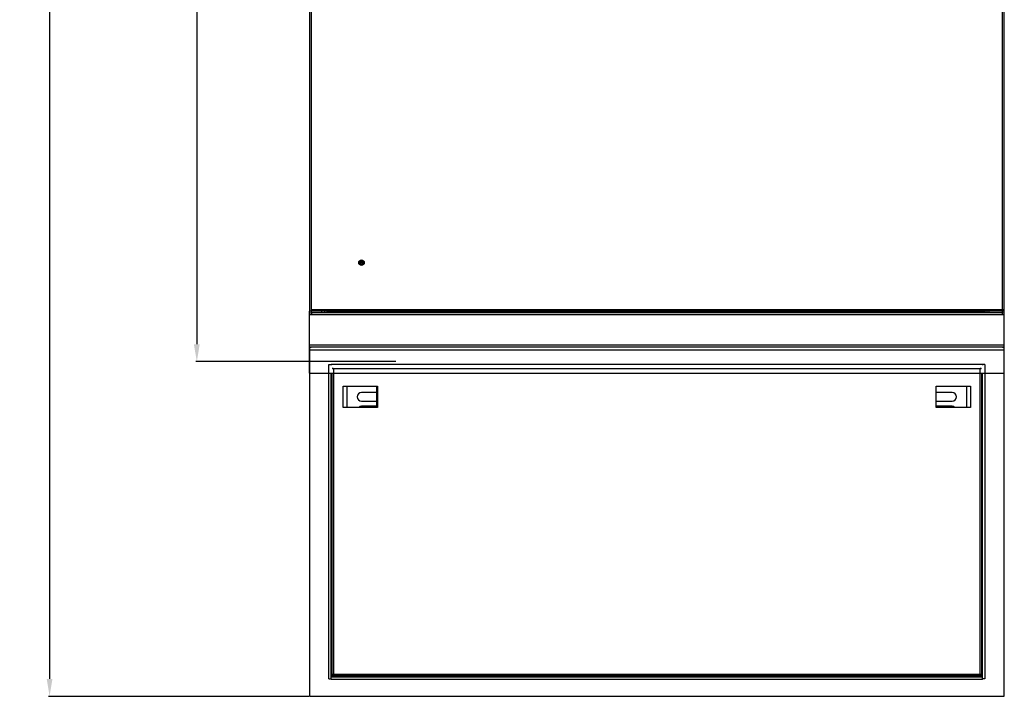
# Model space of a CAD drawing. Header units: millimetres. Extents: x 1117 to 38156, y -1945 to 7303.
# Tile 766 of 831: x 28376 to 29509, y 4413 to 5192. Entities that reach past the tile are written whole.
import ezdxf

# ---------------------------------------------------------------- set-up
doc = ezdxf.new("R2010")
doc.units = ezdxf.units.MM
doc.styles.get("Standard").update_dxf_attribs({"font": 'arial.ttf'})
doc.dimstyles.new('ISO-25', dxfattribs={"dimtxt": 2.5, "dimasz": 2.5, "dimexe": 1.25, "dimexo": 0.625, "dimtad": 1, "dimtxsty": 'Standard', "dimcen": 2.5, "dimadec": 0, "dimazin": 0, "dimtfac": 1, "dimtmove": 0, "dimatfit": 3, "dimfxl": 0, "dimarcsym": 0})

# ---------------------------------------------------------------- blocks, each defined once
blk = doc.blocks.new('*D246')
at = {"color": 0, "linetype": 'Continuous', "lineweight": -2}
for p, q in [((28708.4, 6048.8), (28408.7, 6048.8)), ((28410, 6028.8), (28410, 4432.8)), ((28708.4, 4412.8), (28408.7, 4412.8))]:
    blk.add_line(p, q, dxfattribs=at)
at = {"color": 0, "linetype": 'Continuous'}
for points in [[(28406.7, 6028.8), (28413.3, 6028.8), (28410, 6048.8)], [(28406.7, 4432.8), (28413.3, 4432.8), (28410, 4412.8)]]:
    blk.add_solid(points, dxfattribs=at)
at = {"layer": 'Defpoints', "color": 0, "linetype": 'Continuous'}
for p in [(28709, 6048.8), (28410, 4412.8), (28709, 4412.8)]:
    blk.add_point(p, dxfattribs=at)
at = {"color": 0, "linetype": 'Continuous', "insert": (28376, 5405.2), "char_height": 25, "width": 61.688, "attachment_point": 2, "rotation": 90, "line_spacing_factor": 0.9}
blk.add_mtext('1636', dxfattribs=at)
blk = doc.blocks.new('*D250')
at = {"color": 0, "linetype": 'Continuous', "lineweight": -2}
for p, q in [((28808.4, 6032.8), (28578.2, 6032.8)), ((28579.5, 6012.8), (28579.5, 4818.3)), ((28808.4, 4798.3), (28578.2, 4798.3))]:
    blk.add_line(p, q, dxfattribs=at)
at = {"color": 0, "linetype": 'Continuous'}
for points in [[(28576.1, 6012.8), (28582.8, 6012.8), (28579.5, 6032.8)], [(28576.1, 4818.3), (28582.8, 4818.3), (28579.5, 4798.3)]]:
    blk.add_solid(points, dxfattribs=at)
at = {"layer": 'Defpoints', "color": 0, "linetype": 'Continuous'}
for p in [(28809, 6032.8), (28579.5, 4798.3), (28809, 4798.3)]:
    blk.add_point(p, dxfattribs=at)
at = {"color": 0, "linetype": 'Continuous', "insert": (28545.5, 5357.4), "char_height": 25, "width": 92.531, "attachment_point": 2, "rotation": 90, "line_spacing_factor": 0.9}
blk.add_mtext('1234.5', dxfattribs=at)

msp = doc.modelspace()

# ---------------------------------------------------------------- linework, layer by layer
at = {"color": 7, "linetype": 'Continuous'}
for p, q in [((28709.016, 5956.338), (28709.016, 4856.338)), ((28711.016, 5956.338), (28711.016, 4856.338)), ((29507.016, 4856.338), (29507.016, 5956.338)), ((29509.016, 4856.338), (29509.016, 5956.338)), ((28766.816, 4912.974), (28766.738, 4912.775)), ((28766.738, 4912.616), (28766.738, 4912.775)), ((28766.738, 4912.616), (28766.816, 4912.417)), ((28766.933, 4913.133), (28766.816, 4912.974)), ((28766.816, 4912.417), (28766.933, 4912.258)), ((28766.816, 4911.422), (28766.816, 4911.621)), ((28766.816, 4911.621), (28767.946, 4911.621)), ((28768.141, 4911.422), (28766.816, 4911.422)), ((28767.128, 4913.253), (28766.933, 4913.133)), ((28766.933, 4912.735), (28766.972, 4912.855)), ((28766.933, 4912.735), (28766.933, 4912.656)), ((28766.972, 4912.537), (28766.933, 4912.656)), ((28766.933, 4912.258), (28767.128, 4912.139)), ((28766.972, 4912.855), (28767.05, 4912.974)), ((28767.05, 4912.417), (28766.972, 4912.537)), ((28767.05, 4912.974), (28767.167, 4913.054)), ((28767.167, 4912.338), (28767.05, 4912.417)), ((28767.323, 4913.292), (28767.128, 4913.253)), ((28767.128, 4912.139), (28767.323, 4912.099)), ((28767.167, 4913.054), (28767.323, 4913.094)), ((28767.323, 4912.298), (28767.167, 4912.338)), ((28767.323, 4913.292), (28767.556, 4913.292)), ((28767.556, 4913.094), (28767.323, 4913.094)), ((28767.323, 4912.298), (28767.556, 4912.298)), ((28767.556, 4912.099), (28767.323, 4912.099)), ((28767.751, 4913.253), (28767.556, 4913.292)), ((28767.556, 4913.094), (28767.712, 4913.054)), ((28767.712, 4912.338), (28767.556, 4912.298)), ((28767.556, 4912.099), (28767.751, 4912.139)), ((28767.712, 4913.054), (28767.829, 4912.974)), ((28767.868, 4912.457), (28767.712, 4912.338)), ((28767.946, 4913.133), (28767.751, 4913.253)), ((28767.751, 4912.139), (28767.946, 4912.258)), ((28767.829, 4912.974), (28767.907, 4912.815)), ((28767.868, 4912.457), (28768.141, 4912.457)), ((28768.141, 4912.815), (28767.907, 4912.815)), ((28768.063, 4912.974), (28767.946, 4913.133)), ((28767.946, 4911.621), (28767.946, 4912.258)), ((28768.141, 4912.815), (28768.063, 4912.974)), ((28768.141, 4912.457), (28768.141, 4911.422)), ((28768.453, 4911.422), (28768.453, 4913.292)), ((28768.453, 4913.292), (28768.686, 4913.292)), ((28768.803, 4911.422), (28768.453, 4911.422)), ((28768.686, 4913.292), (28768.686, 4911.82)), ((28769.232, 4913.292), (28768.686, 4911.82)), ((28768.803, 4911.422), (28769.388, 4913.094)), ((28769.232, 4913.292), (28769.543, 4913.292)), ((28769.388, 4913.094), (28769.972, 4911.422)), ((28770.089, 4911.82), (28769.543, 4913.292)), ((28770.323, 4911.422), (28769.972, 4911.422)), ((28770.089, 4911.82), (28770.089, 4913.292)), ((28770.089, 4913.292), (28770.323, 4913.292)), ((28770.323, 4913.292), (28770.323, 4911.422)), ((28709.016, 4814.464), (28709.016, 4856.338)), ((29507.016, 4856.338), (28709.016, 4856.338)), ((29509.016, 4852.338), (28709.016, 4852.338)), ((28711.016, 4858.338), (29509.016, 4858.338)), ((28711.016, 4856.338), (28711.016, 4854.838)), ((28711.516, 4854.838), (28711.516, 4852.338)), ((28711.516, 4854.838), (29506.516, 4854.838)), ((28723.016, 4856.338), (28723.016, 4854.838)), ((28726.516, 4856.338), (28726.516, 4854.838)), ((28729.016, 4856.338), (28729.016, 4854.838)), ((28731.016, 4854.838), (28731.016, 4856.338)), ((28731.016, 4855.338), (29487.016, 4855.338)), ((29487.016, 4854.838), (29487.016, 4856.338)), ((29489.016, 4856.338), (29489.016, 4854.838)), ((29491.516, 4854.838), (29491.516, 4856.338)), ((29506.516, 4856.338), (29506.516, 4852.338)), ((29507.516, 4856.338), (29507.516, 4858.338)), ((29509.016, 4856.338), (29507.516, 4856.338)), ((29509.016, 4814.464), (29509.016, 4856.338)), ((29509.016, 4817.338), (28709.016, 4817.338)), ((29509.016, 4814.838), (28709.016, 4814.838)), ((28709.016, 4784.838), (28709.016, 4814.571)), ((28709.016, 4812.338), (28709.016, 4412.838)), ((29509.016, 4811.338), (28709.016, 4811.338)), ((29509.016, 4784.838), (29509.016, 4814.571)), ((29509.016, 4412.838), (29509.016, 4812.338)), ((28731.516, 4794.838), (28734.016, 4794.838)), ((28731.516, 4432.838), (28731.516, 4794.838)), ((28734.016, 4795.338), (29484.016, 4795.338)), ((28734.016, 4795.338), (28734.016, 4794.265)), ((29484.016, 4795.338), (29484.016, 4794.265)), ((29486.516, 4794.838), (29484.016, 4794.838)), ((29486.516, 4794.838), (29486.516, 4432.838)), ((28709.016, 4784.838), (29509.016, 4784.838)), ((28734.016, 4432.338), (28734.016, 4784.838)), ((28735.016, 4784.838), (28735.016, 4438.038)), ((29482.229, 4790.138), (28735.803, 4790.138)), ((28736.716, 4790.138), (28736.716, 4438.038)), ((29481.316, 4438.038), (29481.316, 4790.138)), ((29481.889, 4790.301), (29481.816, 4790.138)), ((29483.016, 4438.038), (29483.016, 4784.838)), ((29484.016, 4432.338), (29484.016, 4784.838)), ((28734.016, 4774.838), (28735.016, 4774.838)), ((28734.516, 4774.838), (28734.516, 4452.838)), ((29484.016, 4774.838), (29483.016, 4774.838)), ((29483.516, 4452.838), (29483.516, 4774.838)), ((28748.016, 4770.238), (28787.516, 4770.238)), ((28748.016, 4745.438), (28748.016, 4770.238)), ((28752.016, 4770.238), (28752.016, 4745.438)), ((28786.516, 4762.838), (28769.016, 4762.838)), ((28786.516, 4745.438), (28786.516, 4770.238)), ((28787.516, 4767.352), (28786.516, 4767.352)), ((28787.516, 4764.524), (28786.516, 4764.524)), ((28787.516, 4770.238), (28787.516, 4745.438)), ((29430.516, 4770.238), (29470.016, 4770.238)), ((29430.516, 4745.438), (29430.516, 4770.238)), ((29449.016, 4762.838), (29430.516, 4762.838)), ((29466.016, 4745.438), (29466.016, 4770.238)), ((29470.016, 4770.238), (29470.016, 4745.438)), ((28769.016, 4752.838), (28786.516, 4752.838)), ((29430.516, 4752.838), (29449.016, 4752.838)), ((28787.516, 4745.438), (28748.016, 4745.438)), ((28786.516, 4746.838), (28769.016, 4746.838)), ((29449.016, 4746.838), (29430.516, 4746.838)), ((29470.016, 4745.438), (29430.516, 4745.438)), ((28734.016, 4452.838), (28735.016, 4452.838)), ((29484.016, 4452.838), (29483.016, 4452.838)), ((28731.516, 4432.838), (28734.016, 4432.838)), ((28734.016, 4435.338), (29484.016, 4435.338)), ((29484.016, 4434.838), (28734.016, 4434.838)), ((29484.016, 4432.338), (28734.016, 4432.338)), ((29483.016, 4438.038), (28735.016, 4438.038)), ((28735.016, 4436.338), (28735.016, 4437.538)), ((29483.016, 4436.338), (28735.016, 4436.338)), ((28736.143, 4437.875), (28736.216, 4438.038)), ((29482.229, 4437.538), (29483.016, 4437.538)), ((29483.016, 4436.338), (29483.016, 4437.538)), ((29486.516, 4432.838), (29484.016, 4432.838)), ((28709.016, 4412.838), (29509.016, 4412.838))]:
    msp.add_line(p, q, dxfattribs=at)
for radius in [3.2, 2.5]:
    msp.add_circle((28769.016, 4912.338), radius, dxfattribs=at)
for centre, radius, start, end in [((28711.516, 4852.338), 2.5, 90, 180), ((28711.516, 4852.338), 0.5, 105.497529, 180), ((29506.516, 4852.338), 2.5, 0, 90), ((29506.516, 4852.338), 0.5, 15.497529, 90), ((28711.516, 4812.338), 2.5, 90, 180), ((29506.516, 4812.338), 2.5, 0, 90), ((28769.016, 4757.838), 5, 90, 270), ((29449.016, 4757.838), 5, 270, 90), ((28769.016, 4741.838), 5, 90, 133.690173), ((29449.016, 4741.838), 5, 46.309827, 90), ((28733.8, 4441.339), 4.084, 299.579701, 301.248243), ((28713.217, 4448.192), 25.141, 334.979619, 335.769646), ((29487.541, 4439.948), 5.998, 207.405358, 208.889768)]:
    msp.add_arc(centre, radius, start, end, dxfattribs=at)
for points in [[(28735.98, 4790.654), (28735.927, 4790.766), (28735.873, 4790.878), (28735.816, 4790.988)], [(28736.216, 4790.138), (28736.138, 4790.31), (28736.061, 4790.483), (28735.98, 4790.654)], [(29482.052, 4790.654), (29481.997, 4790.537), (29481.943, 4790.419), (29481.889, 4790.301)], [(29482.216, 4790.988), (29482.159, 4790.878), (29482.105, 4790.766), (29482.052, 4790.654)], [(28735.016, 4437.538), (28735.295, 4437.538), (28735.573, 4437.65), (28735.816, 4437.788)], [(28735.816, 4437.188), (28735.88, 4437.31), (28735.94, 4437.434), (28735.998, 4437.559)], [(28735.918, 4437.848), (28736.019, 4437.909), (28736.118, 4437.973), (28736.216, 4438.038)], [(29481.816, 4438.038), (29481.947, 4437.952), (29482.079, 4437.865), (29482.216, 4437.788)], [(29481.816, 4438.038), (29481.894, 4437.865), (29481.971, 4437.692), (29482.052, 4437.521)], [(29482.052, 4437.521), (29482.105, 4437.409), (29482.159, 4437.298), (29482.216, 4437.188)], [(29482.216, 4437.788), (29482.344, 4437.715), (29482.477, 4437.65), (29482.616, 4437.605)], [(29482.616, 4437.605), (29482.744, 4437.563), (29482.881, 4437.538), (29483.016, 4437.538)]]:
    msp.add_open_spline(points, degree=3, dxfattribs=at)
for points, knots in [([(28735.016, 4436.338), (28735.085, 4436.338), (28735.48, 4436.483), (28735.663, 4436.894), (28735.816, 4437.188)], [0, 0, 0, 0, 0.17334806, 1, 1, 1, 1]), ([(29482.289, 4437.051), (29482.346, 4436.949), (29482.513, 4436.666), (29482.788, 4436.338), (29483.016, 4436.338)], [0, 0, 0, 0, 0.33765485, 1, 1, 1, 1])]:
    msp.add_open_spline(points, degree=3, knots=knots, dxfattribs=at)

# ---------------------------------------------------------------- dimensions: what is measured, and where the dimension line sits
at = {"linetype": 'Continuous'}
for base, p1, p2, picture, middle in [((28409.991, 4412.838), (28709.016, 6048.838), (28709.016, 4412.838), '*D246', (28409.991, 5405.249)), ((28579.464, 4798.338), (28809.016, 6032.838), (28809.016, 4798.338), '*D250', (28579.464, 5357.36))]:
    dim = msp.add_linear_dim(base=base, p1=p1, p2=p2, angle=270, dimstyle='ISO-25', override={"dimtxt": 25, "dimasz": 20, "dimdsep": 46}, dxfattribs=at)
    dim.commit()
    dim.dimension.update_dxf_attribs({"geometry": picture, "text_midpoint": middle, "dimtype": 160})

doc.saveas('drawing.dxf')
